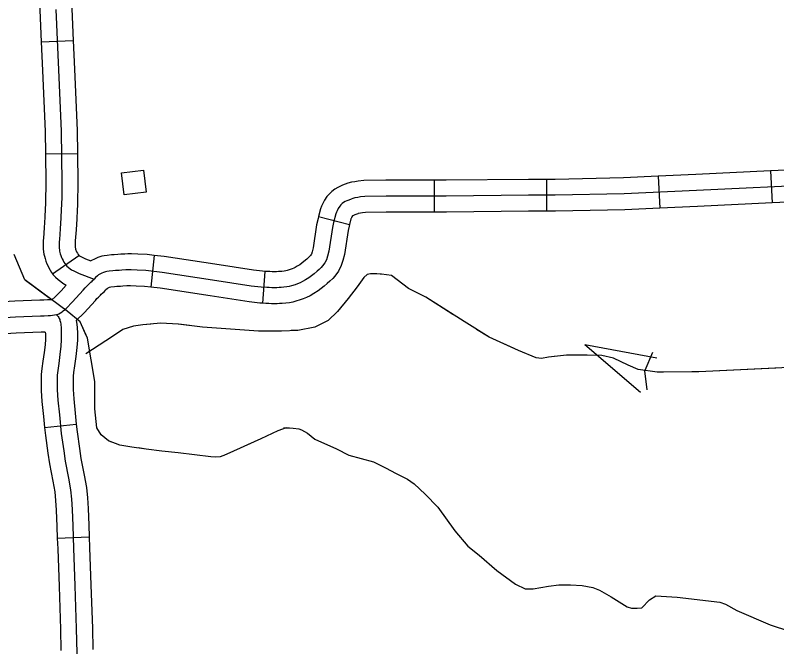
# Model space of a CAD drawing. Extents: x 1084508 to 1142749, y 1057638 to 1093403.
# Drawn here: x 1127858 to 1128980, y 1064937 to 1065867 of the extents above; entities that cross this region are included whole.
import ezdxf

# ---------------------------------------------------------------- set-up
doc = ezdxf.new("R2010")
doc.units = 0
for name, color, linetype in [('Level 32', 7, 'Continuous'), ('Level 35', 7, 'Continuous'), ('Level 43', 7, 'Continuous'), ('Level 56', 7, 'Continuous')]:
    doc.layers.add(name, color=color, linetype=linetype)

msp = doc.modelspace()

# ---------------------------------------------------------------- linework, layer by layer
at = {"layer": 'Level 32'}
for p, q in [((1127895.9, 1065828.1), (1127942.9, 1065830.1)), ((1127902.2, 1065663.1), (1127949.3, 1065663.9)), ((1128970.6, 1065638), (1128972.8, 1065590.9)), ((1128474.8, 1065624.3), (1128474.8, 1065577.2)), ((1128640.5, 1065625.6), (1128640.5, 1065578.6)), ((1128805, 1065630.1), (1128807.3, 1065583.1)), ((1128304.5, 1065570.8), (1128350.1, 1065559)), ((1127912.8, 1065486.5), (1127951.3, 1065513.6)), ((1128062.5, 1065513.6), (1128057.3, 1065466.8)), ((1128225.6, 1065490.2), (1128222.2, 1065443.2)), ((1127900.9, 1065260.5), (1127947.7, 1065265)), ((1127919.6, 1065097.5), (1127966.7, 1065099.3))]:
    msp.add_line(p, q, dxfattribs=at)
for points in [[(1127934.2, 1065996.2), (1127938.8, 1065928.7), (1127940.9, 1065876.8), (1127942.9, 1065830.1)], [(1127887.2, 1065993), (1127891.7, 1065926.1), (1127893.9, 1065874.8), (1127895.9, 1065828.1)], [(1127917.4, 1065875.8), (1127921.2, 1065787.1), (1127925.2, 1065696.7), (1127926.4, 1065620.8), (1127926.4, 1065611.7), (1127926.1, 1065600)], [(1127895.9, 1065828.1), (1127897.7, 1065786.1), (1127901.7, 1065696), (1127902.2, 1065663.1)], [(1127942.9, 1065830.1), (1127944.8, 1065788.1), (1127948.8, 1065697.4), (1127949.3, 1065663.9)], [(1127902.2, 1065663.1), (1127902.9, 1065620.7), (1127902.9, 1065612), (1127902.5, 1065600.7), (1127902.2, 1065589.4), (1127901.9, 1065582.4), (1127901.2, 1065570), (1127900.4, 1065554.1), (1127899.3, 1065539), (1127899, 1065535.5), (1127898.7, 1065532.3), (1127898.7, 1065528.9), (1127898.9, 1065525.9), (1127899, 1065523.1), (1127899.4, 1065518.8), (1127900, 1065515.4), (1127900.6, 1065512.4), (1127901.6, 1065508.9), (1127902.9, 1065505), (1127904.4, 1065501.4), (1127906, 1065498), (1127907.4, 1065495.2), (1127909, 1065492.1), (1127911.3, 1065488.5), (1127912.8, 1065486.5)], [(1127949.3, 1065663.9), (1127949.9, 1065621), (1127949.9, 1065611.4), (1127949.6, 1065599.4), (1127949.3, 1065587.7), (1127948.9, 1065580.1), (1127948.2, 1065567.5), (1127947.4, 1065551.1), (1127946.2, 1065535.2), (1127945.9, 1065531.8), (1127945.8, 1065530.7), (1127945.8, 1065530.3), (1127946, 1065528), (1127946, 1065525.9), (1127946.1, 1065525.1), (1127946.3, 1065524.1), (1127946.5, 1065523.2), (1127946.6, 1065522.7), (1127947, 1065521.5), (1127947.5, 1065520.2), (1127948.1, 1065519), (1127949.3, 1065516.8), (1127949.8, 1065515.8), (1127950.2, 1065515.1), (1127951.3, 1065513.6)], [(1129133.8, 1065649.3), (1129128.6, 1065648.6), (1129106.3, 1065646.1), (1129080.7, 1065643.6), (1129048, 1065641.6), (1128970.6, 1065638)], [(1128970.6, 1065638), (1128860.4, 1065632.7), (1128805, 1065630.1)], [(1128474.8, 1065624.3), (1128403.9, 1065624.3), (1128371.3, 1065623.8), (1128362.9, 1065623.1), (1128358.1, 1065622.1), (1128353.1, 1065621.3), (1128347.9, 1065620), (1128343.7, 1065618.3), (1128340.1, 1065616.9), (1128336.8, 1065615.4), (1128333, 1065613.7), (1128328.8, 1065611.3), (1128324, 1065607.9), (1128320, 1065603.8), (1128316.9, 1065600.2), (1128313.4, 1065594.8), (1128310.8, 1065590), (1128309.1, 1065586.3), (1128307.4, 1065582), (1128304.5, 1065570.8)], [(1128640.5, 1065625.6), (1128613.8, 1065625.6), (1128492.7, 1065624.3), (1128474.8, 1065624.3)], [(1128805, 1065630.1), (1128754, 1065627.7), (1128653.2, 1065625.6), (1128640.5, 1065625.6)], [(1129049.3, 1065618.1), (1128861.6, 1065609.2), (1128754.8, 1065604.2), (1128653.4, 1065602.1), (1128614, 1065602.1), (1128492.8, 1065600.8), (1128404, 1065600.8), (1128372.6, 1065600.3), (1128366.2, 1065599.7), (1128362.4, 1065599), (1128358, 1065598.2), (1128355.1, 1065597.5), (1128352.4, 1065596.5), (1128349.2, 1065595.1), (1128346.4, 1065593.9), (1128343.8, 1065592.8), (1128341.5, 1065591.4), (1128339.3, 1065589.9), (1128337.3, 1065587.9), (1128335.9, 1065586.2), (1128333.6, 1065582.7), (1128331.9, 1065579.5), (1128330.8, 1065577.2), (1128329.9, 1065574.8), (1128326.6, 1065562.2), (1128324.9, 1065554.5), (1128319.7, 1065519.9), (1128317.7, 1065512.5), (1128316.1, 1065507.2), (1128314, 1065502.7), (1128310.6, 1065498.4), (1128308.3, 1065495.8), (1128305.4, 1065492.8), (1128302.3, 1065490.3), (1128298, 1065486.6), (1128294.2, 1065483.6), (1128290.3, 1065480.6), (1128285.4, 1065477.5), (1128281.1, 1065475), (1128277.3, 1065473.2), (1128273.6, 1065471.7), (1128270, 1065470.5), (1128264.5, 1065468.8), (1128261.4, 1065468), (1128257.8, 1065467.3), (1128253.2, 1065466.7), (1128249.5, 1065466.2), (1128246.3, 1065466.2), (1128243, 1065466.1), (1128239.9, 1065466.1), (1128235.8, 1065466.1), (1128232, 1065466.2), (1128228.3, 1065466.4), (1128220.2, 1065467), (1128205.5, 1065468.5), (1128148.4, 1065477.4), (1128074.2, 1065488.6), (1128050.3, 1065491.3), (1128037.1, 1065492), (1128028.3, 1065492.5), (1128024.3, 1065492.5), (1128020.5, 1065492.2), (1128014.7, 1065491.9), (1128010.7, 1065491.6), (1128005.5, 1065491.2), (1128001.7, 1065490.9), (1127995.9, 1065490.3), (1127992.8, 1065489.8), (1127990.6, 1065489.4), (1127989.2, 1065489), (1127987.7, 1065488.5), (1127985.1, 1065487.4), (1127982.4, 1065486.1), (1127980.4, 1065484.9), (1127979, 1065483.8), (1127976, 1065480.9), (1127974, 1065478.7)], [(1129140.1, 1065602.7), (1129134.3, 1065601.9), (1129111.3, 1065599.3), (1129084.5, 1065596.6), (1129050.5, 1065594.6), (1128972.8, 1065590.9)], [(1127926.1, 1065600), (1127925.7, 1065588.6), (1127925.4, 1065581.2), (1127924.7, 1065568.8), (1127923.9, 1065552.6), (1127922.7, 1065537.1), (1127922.4, 1065533.7), (1127922.3, 1065531.5), (1127922.3, 1065529.6), (1127922.4, 1065527), (1127922.5, 1065524.5), (1127922.8, 1065521.9), (1127923.1, 1065519.8), (1127923.5, 1065517.8), (1127924.1, 1065515.8), (1127924.9, 1065513.3), (1127925.9, 1065510.8), (1127927, 1065508.5), (1127928.4, 1065506), (1127929.4, 1065503.9), (1127930.8, 1065501.8), (1127932.2, 1065499.7), (1127933.9, 1065497.9), (1127935.8, 1065496.1), (1127938.6, 1065494), (1127940.6, 1065492.6), (1127943.8, 1065490.8), (1127951.9, 1065487.1), (1127974, 1065478.7)], [(1128972.8, 1065590.9), (1128862.7, 1065585.7), (1128807.3, 1065583.1)], [(1128807.3, 1065583.1), (1128755.6, 1065580.6), (1128653.6, 1065578.6), (1128640.5, 1065578.6)], [(1128304.5, 1065570.8), (1128303.8, 1065567.8), (1128301.7, 1065558.9), (1128296.6, 1065524.7), (1128295.1, 1065518.9), (1128294.1, 1065515.6), (1128293.9, 1065515.2), (1128292.6, 1065513.6), (1128290.9, 1065511.7), (1128289.4, 1065510.1), (1128287.2, 1065508.3), (1128283.1, 1065504.8), (1128279.8, 1065502.2), (1128276.8, 1065499.9), (1128273.1, 1065497.6), (1128270.2, 1065495.9), (1128268, 1065494.8), (1128265.5, 1065493.8), (1128262.6, 1065492.9), (1128258.1, 1065491.4), (1128256.3, 1065491), (1128253.9, 1065490.5), (1128250.3, 1065490), (1128248.1, 1065489.8), (1128245.7, 1065489.8), (1128242.5, 1065489.6), (1128239.9, 1065489.6), (1128236.2, 1065489.6), (1128233, 1065489.8), (1128229.7, 1065489.9), (1128225.6, 1065490.2)], [(1128474.8, 1065577.2), (1128404.2, 1065577.2), (1128373.9, 1065576.8), (1128369.5, 1065576.4), (1128366.6, 1065575.8), (1128362.9, 1065575.2), (1128362.3, 1065575), (1128361.2, 1065574.6), (1128358.2, 1065573.4), (1128355.9, 1065572.4), (1128354.6, 1065571.8), (1128354.6, 1065571.8), (1128353.8, 1065570.6), (1128352.9, 1065569), (1128352.6, 1065568.1), (1128352.3, 1065567.6), (1128350.1, 1065559)], [(1128640.5, 1065578.6), (1128614.1, 1065578.6), (1128493, 1065577.2), (1128474.8, 1065577.2)], [(1128350.1, 1065559), (1128349.5, 1065556.6), (1128348, 1065550.1), (1128342.8, 1065515.2), (1128340.4, 1065506.1), (1128338.1, 1065498.7), (1128334.2, 1065490.3), (1128328.7, 1065483.3), (1128325.6, 1065479.8), (1128321.4, 1065475.5), (1128317.4, 1065472.2), (1128312.9, 1065468.3), (1128308.5, 1065464.9), (1128303.8, 1065461.3), (1128297.7, 1065457.4), (1128292, 1065454.1), (1128286.6, 1065451.6), (1128281.7, 1065449.6), (1128277.4, 1065448.2), (1128270.9, 1065446.1), (1128266.5, 1065445), (1128261.8, 1065444), (1128256.2, 1065443.3), (1128250.9, 1065442.7), (1128246.8, 1065442.7), (1128243.6, 1065442.5), (1128239.9, 1065442.5), (1128235.3, 1065442.5), (1128231.1, 1065442.7), (1128227, 1065442.9), (1128222.2, 1065443.2)], [(1127950.8, 1065514.3), (1127950.9, 1065514.2), (1127952.6, 1065513), (1127953.3, 1065512.5), (1127954.4, 1065511.8), (1127961, 1065508.8), (1127969, 1065505.8)], [(1128062.5, 1065513.6), (1128052.3, 1065514.8), (1128038.3, 1065515.6), (1128028.9, 1065516), (1128023.4, 1065516), (1128019, 1065515.7), (1128013.2, 1065515.4), (1128008.8, 1065515.1), (1128003.6, 1065514.6), (1127999.5, 1065514.3), (1127993, 1065513.6), (1127988.9, 1065513.1), (1127985.1, 1065512.3), (1127982.2, 1065511.5), (1127979.3, 1065510.6), (1127975.3, 1065508.8), (1127969, 1065505.8)], [(1128225.6, 1065490.2), (1128222.2, 1065490.4), (1128208.5, 1065491.8), (1128152, 1065500.6), (1128077.2, 1065512), (1128062.5, 1065513.6)], [(1127912.8, 1065486.5), (1127913.7, 1065485.2), (1127917, 1065481.4), (1127920.8, 1065478), (1127924.7, 1065475), (1127927.9, 1065472.7), (1127932.8, 1065469.9)], [(1127918.6, 1065426.2), (1127922, 1065427.7), (1127924.3, 1065429.1), (1127926.8, 1065430.6), (1127928.5, 1065432), (1127932.5, 1065435.7), (1127942.2, 1065445.2), (1127958, 1065462.7), (1127960.6, 1065465.8), (1127963.5, 1065468.7), (1127966.9, 1065472.3), (1127969, 1065474.1), (1127970.9, 1065475.8), (1127972.2, 1065477), (1127973.4, 1065478.2), (1127974, 1065478.7)], [(1127911.5, 1065448.4), (1127916.3, 1065452.8), (1127925.2, 1065461.6), (1127932.8, 1065469.9)], [(1128057.3, 1065466.8), (1128048.3, 1065467.8), (1128035.8, 1065468.5), (1128027.7, 1065468.9), (1128025.2, 1065468.9), (1128022, 1065468.7), (1128016.2, 1065468.4), (1128012.6, 1065468.1), (1128007.4, 1065467.7), (1128003.8, 1065467.4), (1127998.7, 1065466.9), (1127996.6, 1065466.6), (1127996.1, 1065466.5), (1127994.9, 1065466), (1127994.1, 1065465.6), (1127992.9, 1065464.5), (1127991.4, 1065462.8)], [(1128222.2, 1065443.2), (1128218.1, 1065443.5), (1128202.5, 1065445.1), (1128144.8, 1065454.1), (1128071.1, 1065465.3), (1128057.3, 1065466.8)], [(1127947.7, 1065417.6), (1127959.2, 1065428.9), (1127975.8, 1065447.3), (1127978.1, 1065450.1), (1127980.3, 1065452.3), (1127983.2, 1065455.2), (1127984.5, 1065456.4), (1127986.7, 1065458.3), (1127988.5, 1065460), (1127988.8, 1065460.2), (1127991.4, 1065462.8)], [(1127911.5, 1065448.4), (1127905.3, 1065448.1), (1127899.6, 1065447.8), (1127894.1, 1065447.6), (1127856.9, 1065446.4), (1127831.7, 1065444.9), (1127811.1, 1065443.1), (1127800.7, 1065441.8), (1127792.6, 1065440.8), (1127788.1, 1065439.9), (1127783.5, 1065438.8), (1127780.1, 1065438), (1127775.8, 1065437), (1127769.1, 1065435.5), (1127762.5, 1065433.7), (1127748.7, 1065430.1)], [(1127918.6, 1065426.2), (1127915.7, 1065425.5), (1127912.4, 1065425), (1127909.6, 1065424.7), (1127906.4, 1065424.5), (1127900.5, 1065424.3), (1127894.9, 1065424.1), (1127858, 1065422.9), (1127833.4, 1065421.4)], [(1127918.6, 1065426.2), (1127920.7, 1065423.7), (1127921.8, 1065422.1), (1127922.4, 1065420.8), (1127923.2, 1065419.1), (1127923.6, 1065417.8), (1127924.2, 1065415.2), (1127924.7, 1065412.3), (1127925.4, 1065406.3), (1127925.6, 1065398.4), (1127925.6, 1065389.4), (1127925.1, 1065380.1), (1127923.6, 1065367.8), (1127921.8, 1065354.6), (1127920.2, 1065344.2), (1127919.6, 1065337.1), (1127919.5, 1065329.4), (1127919.4, 1065315.5), (1127920.4, 1065300.5), (1127922.7, 1065278.9), (1127925.4, 1065251.2), (1127929.1, 1065226), (1127931.3, 1065210.7), (1127936.1, 1065185.6), (1127939.2, 1065168.6), (1127940.6, 1065154.9), (1127941.7, 1065139.6), (1127942.5, 1065115.4), (1127943.7, 1065082.5), (1127945.7, 1065027.2), (1127947.7, 1064964.1), (1127949.6, 1064891.5)], [(1127947.7, 1065417.6), (1127948, 1065415.5), (1127948.9, 1065408.1), (1127949.2, 1065398.7), (1127949.2, 1065388.7), (1127948.6, 1065377.9), (1127946.9, 1065364.7), (1127945.1, 1065351.2), (1127943.6, 1065341.4), (1127943.1, 1065336), (1127943.1, 1065329.2), (1127943, 1065316.2), (1127943.9, 1065302.5), (1127946.2, 1065281.3), (1127947.7, 1065265)], [(1127902, 1065400.8), (1127895.7, 1065400.6), (1127859.1, 1065399.4), (1127835.1, 1065397.9), (1127816, 1065396.3), (1127806.4, 1065395.1), (1127800, 1065394.3), (1127798.3, 1065394), (1127794.8, 1065393.1), (1127791.3, 1065392.2), (1127786.2, 1065391), (1127780.4, 1065389.8), (1127774.7, 1065388.2), (1127760.4, 1065384.5)], [(1127902, 1065400.8), (1127902.1, 1065398.1), (1127902.1, 1065390.1), (1127901.6, 1065382.2), (1127900.2, 1065370.8), (1127898.5, 1065358), (1127896.8, 1065347), (1127896, 1065338.1), (1127896, 1065329.6), (1127895.9, 1065314.8), (1127897, 1065298.4), (1127899.3, 1065276.5), (1127900.9, 1065260.5)], [(1127947.7, 1065265), (1127948.8, 1065254.1), (1127952.4, 1065229.3), (1127954.5, 1065214.6), (1127959.3, 1065190), (1127962.6, 1065171.8), (1127964, 1065156.9), (1127965.3, 1065140.9), (1127966, 1065116.3), (1127966.7, 1065099.3)], [(1127900.9, 1065260.5), (1127902.1, 1065248.4), (1127905.8, 1065222.6), (1127908, 1065206.8), (1127913, 1065181.3), (1127915.9, 1065165.3), (1127917.1, 1065152.9), (1127918.2, 1065138.4), (1127919, 1065114.6), (1127919.6, 1065097.5)], [(1127919.6, 1065097.5), (1127920.2, 1065081.7), (1127922.2, 1065026.4), (1127924.2, 1064963.4), (1127925, 1064932.1)], [(1127966.7, 1065099.3), (1127967.3, 1065083.4), (1127969.3, 1065028), (1127971.3, 1064964.8), (1127972.1, 1064933.3)]]:
    msp.add_lwpolyline(points, dxfattribs=at)
at = {"layer": 'Level 35'}
for points in [[(1128252.9, 1065259.7), (1128261.6, 1065259.7), (1128267.3, 1065259.5), (1128275.3, 1065258.2), (1128279.4, 1065256.7), (1128288.4, 1065252), (1128299.2, 1065243.3), (1128330.8, 1065228.9), (1128349.3, 1065219.3), (1128385.4, 1065209.6), (1128404.4, 1065200.3), (1128418, 1065192.8), (1128435.8, 1065184.3), (1128445.6, 1065177.1), (1128461.8, 1065162.2), (1128480.3, 1065143.2), (1128505.2, 1065108.2), (1128524.5, 1065085.5), (1128541, 1065072.1), (1128567, 1065049.5), (1128594.7, 1065029.4), (1128609.2, 1065022.7), (1128612.5, 1065022.7), (1128620.7, 1065022.7)], [(1128620.7, 1065022.7), (1128643.4, 1065026.6), (1128658.8, 1065028.4), (1128676, 1065028.4), (1128693, 1065027.4), (1128708.7, 1065024.5), (1128718.5, 1065020.9), (1128735.7, 1065011.1), (1128759.4, 1064996), (1128765.8, 1064994.4), (1128774, 1064994.2), (1128781, 1064994.9), (1128792.3, 1065006.3), (1128801.3, 1065012.2), (1128832.7, 1065010.6), (1128896, 1065003.2), (1128904.2, 1065000.3), (1128920.9, 1064990.6), (1128969.8, 1064969.5), (1129056.8, 1064941.5)]]:
    msp.add_lwpolyline(points, dxfattribs=at)
at = {"layer": 'Level 43'}
for p, q in [((1128697.1, 1065382.4), (1128779, 1065312.4)), ((1128697.1, 1065382.4), (1128803, 1065362.7)), ((1128796.6, 1065370.7), (1128785.5, 1065344.3)), ((1128788.9, 1065315.5), (1128785.4, 1065343.9))]:
    msp.add_line(p, q, dxfattribs=at)
for points in [[(1128256.8, 1065259.7), (1128244.7, 1065255.5), (1128219.4, 1065243.5), (1128179.1, 1065225.3), (1128165.2, 1065219.1), (1128159.8, 1065217.3), (1128152.6, 1065216.8), (1128145.9, 1065217), (1128097.5, 1065223.2), (1128073.6, 1065225.3), (1128050.7, 1065228.3), (1128029.3, 1065231.4), (1128011.8, 1065234.5), (1127994.9, 1065240.7), (1127984.3, 1065249.7), (1127978.1, 1065259.7), (1127974.8, 1065287.7), (1127974.8, 1065327.9), (1127964.2, 1065391.6), (1127953.2, 1065416), (1127934.2, 1065431.4), (1127871.7, 1065477.6), (1127855.9, 1065514.9)], [(1129078.8, 1065352.6), (1128864.9, 1065342.2), (1128803.7, 1065341.6), (1128775.7, 1065345.5), (1128760.8, 1065352), (1128739, 1065362.4), (1128722, 1065366.3), (1128700.2, 1065366.6), (1128669.9, 1065367), (1128643.2, 1065363.7), (1128633.2, 1065362.1), (1128625, 1065362.7), (1128599.3, 1065373.8), (1128556, 1065393.3), (1128518.9, 1065416.1), (1128462.6, 1065452), (1128436.9, 1065465), (1128412.2, 1065484.3), (1128397.3, 1065485.9), (1128390.4, 1065486.4), (1128381.3, 1065486.6), (1128376.3, 1065485.7), (1128371.1, 1065481.2), (1128361.6, 1065467.6), (1128348.3, 1065450.1), (1128332.6, 1065430.9), (1128318.9, 1065417.8), (1128299.3, 1065408), (1128273.9, 1065403.3), (1128250.2, 1065402.2), (1128216.1, 1065402.2), (1128168.2, 1065405.6), (1128133.6, 1065408), (1128097.8, 1065412.6), (1128072.4, 1065413.7), (1128045.8, 1065411.4), (1128031.9, 1065409.7), (1128016.3, 1065404.5), (1128000.8, 1065394.1), (1127961.5, 1065368.7)], [(1128502.3, 1065426.7), (1128462.6, 1065452), (1128436.9, 1065465), (1128412.2, 1065484.3), (1128397.3, 1065485.9), (1128395.2, 1065486.1)], [(1127907.3, 1065451.3), (1127872.8, 1065476.8)], [(1128362.1, 1065468.4), (1128361.6, 1065467.6), (1128348.3, 1065450.1), (1128332.6, 1065430.9), (1128318.9, 1065417.8), (1128299.3, 1065408), (1128273.9, 1065403.3), (1128264.1, 1065402.9)], [(1127962.8, 1065394.6), (1127953.2, 1065416), (1127953, 1065416.1)], [(1128057.5, 1065412.4), (1128045.8, 1065411.4), (1128031.9, 1065409.7), (1128016.3, 1065404.5), (1128000.8, 1065394.1), (1127961.5, 1065368.7)], [(1128222.7, 1065402.2), (1128216.1, 1065402.2), (1128168.2, 1065405.6), (1128133.6, 1065408), (1128098.9, 1065412.4)], [(1128592.7, 1065376.8), (1128556, 1065393.3), (1128537.4, 1065404.8)], [(1128651.8, 1065364.7), (1128643.2, 1065363.7), (1128633.2, 1065362.1), (1128625, 1065362.7), (1128599.3, 1065373.8), (1128592.7, 1065376.8)], [(1128812.9, 1065341.7), (1128803.7, 1065341.6), (1128775.7, 1065345.5), (1128760.8, 1065352), (1128739, 1065362.4), (1128722, 1065366.3), (1128700.2, 1065366.6), (1128693.1, 1065366.7)], [(1127998.5, 1065239.4), (1127994.9, 1065240.7), (1127984.3, 1065249.7), (1127978.1, 1065259.7), (1127974.8, 1065287.7), (1127974.8, 1065327.9), (1127970.4, 1065353.9)], [(1128978.5, 1065347.7), (1128864.9, 1065342.2), (1128854.3, 1065342.1)], [(1128256.8, 1065259.7), (1128244.7, 1065255.5), (1128219.4, 1065243.5), (1128200, 1065234.7)], [(1128162, 1065218), (1128159.8, 1065217.3), (1128152.6, 1065216.8), (1128145.9, 1065217), (1128097.5, 1065223.2), (1128073.6, 1065225.3), (1128050.7, 1065228.3), (1128038.7, 1065230.1)]]:
    msp.add_lwpolyline(points, dxfattribs=at)
at = {"layer": 'Level 56'}
msp.add_lwpolyline([(1128018.1, 1065602.8), (1128014.2, 1065635.3), (1128046.8, 1065639.1), (1128050.6, 1065606.7)], close=True, dxfattribs=at)

doc.saveas('drawing.dxf')
